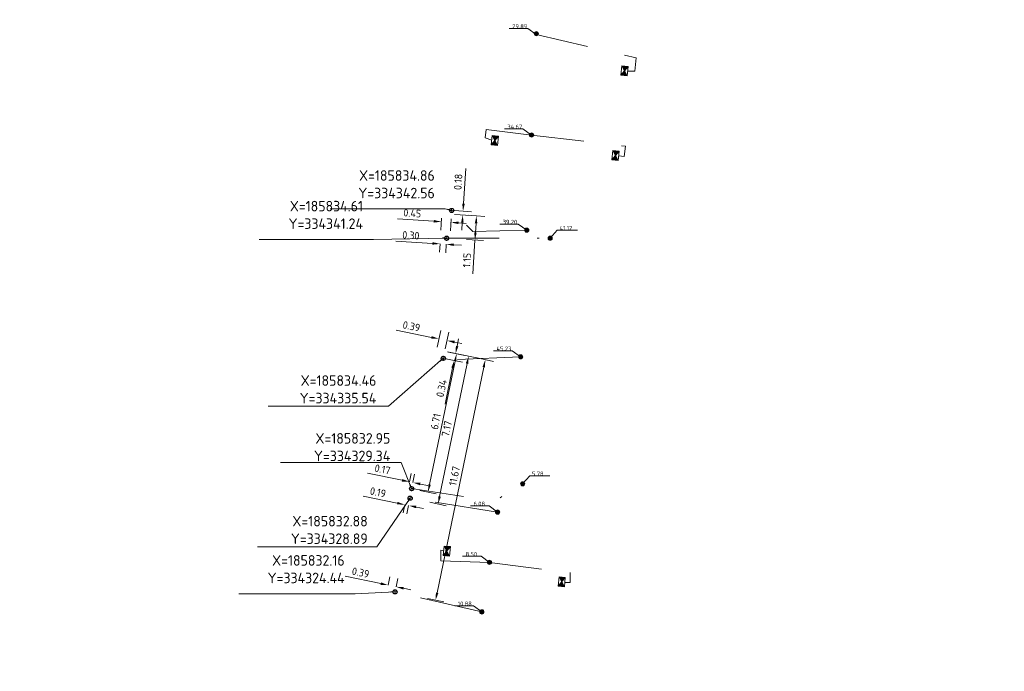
# Model space of a CAD drawing. Header units: inches. Extents: x 0 to 191500, y 0 to 342750.
# Tile 319 of 547: x 185814 to 185861, y 334321 to 334352. Entities that reach past the tile are written whole.
import ezdxf

# ---------------------------------------------------------------- set-up
doc = ezdxf.new("R2010")
doc.units = ezdxf.units.IN
doc.header["$MEASUREMENT"] = 0
for name, pattern in [('RI-HWA_HUISAANSLUITING', [4.8, 3, -1.8]), ('RI-HWA_KOLKAANSLUITING', [4.3, 2.5, -1.8]), ('RI-VWA_HUISAANSLUITING', [6.1, 2.5, -1.8, 0, -1.8])]:
    doc.linetypes.add(name, pattern=pattern)
doc.layers.get('0').update_dxf_attribs({"lineweight": 20})
doc.layers.get('DefPoints').update_dxf_attribs({"lineweight": 20})
for name, color, linetype, lineweight in [('ECW', 150, 'Continuous', 20), ('N-WE-RI-HWA-MAATVOERING-T25', 151, 'Continuous', 20), ('N-WE-RI-HWA_HUISAANSLUITING_PVC_160-G', 150, 'RI-HWA_HUISAANSLUITING', 20), ('N-WE-RI-HWA_KOLK-S', 150, 'Continuous', 20), ('N-WE-RI-HWA_KOLKAANSLUITING_PVC_160-G', 150, 'RI-HWA_KOLKAANSLUITING', 20), ('N-WE-RI-HWA_RIOOLPUT_ONTSTOPPINGSPUT-G', 150, 'Continuous', 20), ('N-WE-RI-INLAAT', 7, 'Continuous', 20), ('N-WE-RI-VWA-MAATVOERING-T25', 30, 'Continuous', 20), ('N-WE-RI-VWA_HUISAANSLUITING_PVC_160-G', 20, 'RI-VWA_HUISAANSLUITING', 20), ('N-WE-RI-VWA_RIOOLPUT_ONTSTOPPINGSPUT-G', 30, 'Continuous', 20), ('Tekst algemeen', 7, 'Continuous', 20)]:
    doc.layers.add(name, color=color, linetype=linetype, lineweight=lineweight)
doc.styles.add('NLCS-ISO', font='txt')
doc.styles.add('NLCS-ISO-M200-T18', font='txt', dxfattribs={"height": 0.36})
doc.styles.add('NLCS-ISO-M200-T25', font='txt', dxfattribs={"height": 0.5})
doc.dimstyles.new('NLCS-M200-T18-PIJL_L2_H1', dxfattribs={"dimscale": 0.2, "dimtxt": 2.5, "dimasz": 1.8, "dimexe": 2, "dimexo": 2, "dimgap": 0.7, "dimtad": 1, "dimzin": 0, "dimdsep": 46, "dimtxsty": 'NLCS-ISO-M200-T18', "dimcen": 0, "dimdle": 2, "dimclrd": 256, "dimclre": 256, "dimclrt": 256, "dimadec": 1, "dimazin": 0, "dimtfac": 1, "dimtdec": 3, "dimtofl": 0, "dimtmove": 0, "dimatfit": 3, "dimfxl": 2, "dimfxlon": 1, "dimtfillclr": 256, "dimtolj": 1, "dimtzin": 0, "dimlwd": -1, "dimlwe": -1, "dimarcsym": 0})
doc.dimstyles.new('NLCS-M200-T25-OPENBOL_L0_H0', dxfattribs={"dimscale": 0.2, "dimtxt": 2.5, "dimasz": 1, "dimexe": 2, "dimexo": 0, "dimgap": 0.5, "dimtad": 1, "dimdec": 0, "dimzin": 0, "dimdsep": 46, "dimtxsty": 'NLCS-ISO-M200-T25', "dimblk": 'DOTBLANK', "dimcen": 2, "dimclrd": 256, "dimclre": 256, "dimclrt": 256, "dimadec": 0, "dimazin": 0, "dimtp": 1, "dimtm": 1, "dimtfac": 1, "dimtix": 1, "dimtofl": 0, "dimtmove": 1, "dimatfit": 3, "dimldrblk": 'DOTBLANK', "dimfxl": 1, "dimfxlon": 1, "dimtvp": 0.5, "dimtolj": 1, "dimtzin": 0, "dimlwd": -1, "dimlwe": -1, "dimarcsym": 0})
picture_1 = doc.add_image_def('image1.ecw', size_in_pixel=(220000, 285000))

# ---------------------------------------------------------------- blocks, each defined once
blk = doc.blocks.new('N-SRI-KOLK_STRAAT_450X300-SO')
h = blk.add_hatch(color=256)
h.dxf.hatch_style = 1
h.paths.add_polyline_path([(0, 0.75), (-1.125, 1.5), (-1.125, 0)])
h.paths.add_polyline_path([(1.125, 1.5), (0, 0.75), (1.125, 0)])
for p, q in [((-1.125, 0), (1.125, 1.5)), ((1.125, 0), (-1.125, 1.5))]:
    blk.add_line(p, q)
at = {"flags": 128}
blk.add_lwpolyline([(-1.125, 0), (1.125, 0), (1.125, 1.5), (-1.125, 1.5)], close=True, dxfattribs=at)
blk = doc.blocks.new('A$C3A202505')
at = {"layer": 'N-WE-RI-HWA_KOLK-S', "xscale": 0.2, "yscale": 0.2, "zscale": 0.2, "rotation": 264.3257099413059}
blk.add_blockref('N-SRI-KOLK_STRAAT_450X300-SO', (0.022, 0.254), dxfattribs=at)
blk = doc.blocks.new('_DotBlank')
at = {"color": 0, "linetype": 'ByBlock', "lineweight": -2}
blk.add_line((-0.5, 0), (-1, 0), dxfattribs=at)
blk.add_circle((0, 0), 0.5, dxfattribs=at)
blk = doc.blocks.new('*D3853')
at = {"layer": 'DefPoints', "color": 0, "transparency": 16777216}
for p in [(185834.403, 334342.592), (185834.856, 334342.563), (185834.366, 334342.026)]:
    blk.add_point(p, dxfattribs=at)
at = {"layer": 'N-WE-RI-HWA-MAATVOERING-T25', "transparency": 16777216}
for p, q in [((185834.007, 334342.049), (185832.273, 334342.16)), ((185834.377, 334342.193), (185834.341, 334341.627)), ((185834.831, 334342.164), (185834.794, 334341.598)), ((185835.179, 334341.974), (185835.539, 334341.951))]:
    blk.add_line(p, q, dxfattribs=at)
for points in [[(185834.011, 334342.109), (185834.003, 334341.989), (185834.366, 334342.026)], [(185835.183, 334342.034), (185835.175, 334341.914), (185834.82, 334341.997)]]:
    blk.add_solid(points, dxfattribs=at)
at = {"layer": 'N-WE-RI-HWA-MAATVOERING-T25', "transparency": 16777216, "insert": (185832.981, 334342.435), "char_height": 0.36, "attachment_point": 5, "rotation": 356.3357, "style": 'NLCS-ISO-M200-T18'}
blk.add_mtext('\\A1;0.45', dxfattribs=at)
blk = doc.blocks.new('*D3854')
at = {"layer": 'DefPoints', "color": 0, "transparency": 16777216}
for p in [(185834.403, 334342.592), (185835.394, 334342.528), (185834.391, 334342.412)]:
    blk.add_point(p, dxfattribs=at)
at = {"layer": 'N-WE-RI-HWA-MAATVOERING-T25', "transparency": 16777216}
for p, q in [((185835.417, 334342.888), (185835.524, 334344.553)), ((185834.995, 334342.554), (185835.793, 334342.503)), ((185834.984, 334342.374), (185835.782, 334342.323)), ((185835.36, 334341.989), (185835.337, 334341.63))]:
    blk.add_line(p, q, dxfattribs=at)
for points in [[(185835.357, 334342.891), (185835.477, 334342.884), (185835.394, 334342.528)], [(185835.3, 334341.993), (185835.42, 334341.985), (185835.383, 334342.348)]]:
    blk.add_solid(points, dxfattribs=at)
at = {"layer": 'N-WE-RI-HWA-MAATVOERING-T25', "transparency": 16777216, "insert": (185835.163, 334343.92), "char_height": 0.36, "attachment_point": 5, "rotation": 86.3357, "style": 'NLCS-ISO-M200-T18'}
blk.add_mtext('\\A1;0.18', dxfattribs=at)
blk = doc.blocks.new('*D3855')
at = {"layer": 'DefPoints', "color": 0, "transparency": 16777216}
for p in [(185834.317, 334341.261), (185834.613, 334341.242), (185834.299, 334340.975)]:
    blk.add_point(p, dxfattribs=at)
at = {"layer": 'N-WE-RI-VWA-MAATVOERING-T25', "transparency": 16777216}
for p, q in [((185833.94, 334340.998), (185832.206, 334341.109)), ((185834.299, 334340.975), (185834.273, 334340.576)), ((185834.595, 334340.956), (185834.569, 334340.557)), ((185834.954, 334340.933), (185835.313, 334340.91))]:
    blk.add_line(p, q, dxfattribs=at)
for points in [[(185833.944, 334341.058), (185833.936, 334340.938), (185834.299, 334340.975)], [(185834.958, 334340.993), (185834.95, 334340.873), (185834.595, 334340.956)]]:
    blk.add_solid(points, dxfattribs=at)
at = {"layer": 'N-WE-RI-VWA-MAATVOERING-T25', "transparency": 16777216, "insert": (185832.914, 334341.385), "char_height": 0.36, "attachment_point": 5, "rotation": 356.3357, "style": 'NLCS-ISO-M200-T18'}
blk.add_mtext('\\A1;0.30', dxfattribs=at)
blk = doc.blocks.new('*D3856')
at = {"layer": 'DefPoints', "color": 0, "transparency": 16777216}
for p in [(185834.391, 334342.412), (185834.317, 334341.261), (185835.961, 334341.156)]:
    blk.add_point(p, dxfattribs=at)
at = {"layer": 'N-WE-RI-VWA-MAATVOERING-T25', "transparency": 16777216}
for p, q in [((185835.636, 334342.332), (185836.434, 334342.281)), ((185836.012, 334341.947), (185835.984, 334341.515)), ((185835.562, 334341.182), (185836.36, 334341.131)), ((185835.961, 334341.156), (185835.859, 334339.559))]:
    blk.add_line(p, q, dxfattribs=at)
for points in [[(185835.952, 334341.951), (185836.072, 334341.944), (185836.035, 334342.307)], [(185835.924, 334341.519), (185836.044, 334341.512), (185835.961, 334341.156)]]:
    blk.add_solid(points, dxfattribs=at)
at = {"layer": 'N-WE-RI-VWA-MAATVOERING-T25', "transparency": 16777216, "insert": (185835.579, 334340.199), "char_height": 0.36, "attachment_point": 5, "rotation": 86.3357, "style": 'NLCS-ISO-M200-T18'}
blk.add_mtext('\\A1;1.15', dxfattribs=at)
blk = doc.blocks.new('*D3857')
at = {"layer": 'DefPoints', "color": 0, "transparency": 16777216}
for p in [(185834.25, 334336.46), (185834.075, 334335.616), (185834.457, 334335.537)]:
    blk.add_point(p, dxfattribs=at)
at = {"layer": 'N-WE-RI-HWA-MAATVOERING-T25', "transparency": 16777216}
for p, q in [((185833.897, 334336.533), (185832.213, 334336.881)), ((185834.169, 334336.068), (185834.331, 334336.852)), ((185834.551, 334335.99), (185834.712, 334336.773)), ((185834.984, 334336.308), (185835.337, 334336.236))]:
    blk.add_line(p, q, dxfattribs=at)
for points in [[(185833.909, 334336.592), (185833.885, 334336.474), (185834.25, 334336.46)], [(185834.996, 334336.367), (185834.972, 334336.25), (185834.632, 334336.381)]]:
    blk.add_solid(points, dxfattribs=at)
at = {"layer": 'N-WE-RI-HWA-MAATVOERING-T25', "transparency": 16777216, "insert": (185832.943, 334337.057), "char_height": 0.36, "attachment_point": 5, "rotation": 348.3331, "style": 'NLCS-ISO-M200-T18'}
blk.add_mtext('\\A1;0.39', dxfattribs=at)
blk = doc.blocks.new('*D3858')
at = {"layer": 'DefPoints', "color": 0, "transparency": 16777216}
for p in [(185834.144, 334335.948), (185834.075, 334335.616), (185834.971, 334335.431)]:
    blk.add_point(p, dxfattribs=at)
at = {"layer": 'N-WE-RI-HWA-MAATVOERING-T25', "transparency": 16777216}
for p, q in [((185835.112, 334336.116), (185835.185, 334336.468)), ((185834.579, 334335.512), (185835.363, 334335.35)), ((185834.648, 334335.844), (185835.431, 334335.682)), ((185834.898, 334335.078), (185834.543, 334333.36))]:
    blk.add_line(p, q, dxfattribs=at)
for points in [[(185835.054, 334336.128), (185835.171, 334336.104), (185835.04, 334335.763)], [(185834.839, 334335.09), (185834.957, 334335.066), (185834.971, 334335.431)]]:
    blk.add_solid(points, dxfattribs=at)
at = {"layer": 'N-WE-RI-HWA-MAATVOERING-T25', "transparency": 16777216, "insert": (185834.371, 334334.108), "char_height": 0.36, "attachment_point": 5, "rotation": 78.3331, "style": 'NLCS-ISO-M200-T18'}
blk.add_mtext('\\A1;0.34', dxfattribs=at)
blk = doc.blocks.new('*D3859')
at = {"layer": 'DefPoints', "color": 0, "transparency": 16777216}
for p in [(185832.847, 334329.667), (185832.787, 334329.376), (185832.95, 334329.342)]:
    blk.add_point(p, dxfattribs=at)
at = {"layer": 'N-WE-RI-VWA-MAATVOERING-T25', "transparency": 16777216}
for p, q in [((185832.494, 334329.74), (185830.86, 334330.078)), ((185832.847, 334329.667), (185832.928, 334330.059)), ((185833.01, 334329.634), (185833.091, 334330.025)), ((185833.363, 334329.561), (185833.716, 334329.488))]:
    blk.add_line(p, q, dxfattribs=at)
for points in [[(185832.506, 334329.799), (185832.482, 334329.681), (185832.847, 334329.667)], [(185833.375, 334329.619), (185833.351, 334329.502), (185833.01, 334329.634)]]:
    blk.add_solid(points, dxfattribs=at)
at = {"layer": 'N-WE-RI-VWA-MAATVOERING-T25', "transparency": 16777216, "insert": (185831.566, 334330.259), "char_height": 0.36, "attachment_point": 5, "rotation": 348.3281, "style": 'NLCS-ISO-M200-T18'}
blk.add_mtext('\\A1;0.17', dxfattribs=at)
blk = doc.blocks.new('*D3860')
at = {"layer": 'DefPoints', "color": 0, "transparency": 16777216}
for p in [(185832.694, 334328.926), (185832.622, 334328.58), (185832.878, 334328.888)]:
    blk.add_point(p, dxfattribs=at)
at = {"layer": 'N-WE-RI-HWA-MAATVOERING-T25', "transparency": 16777216}
for p, q in [((185832.27, 334328.653), (185830.652, 334328.987)), ((185832.622, 334328.58), (185832.541, 334328.189)), ((185832.807, 334328.542), (185832.726, 334328.151)), ((185833.159, 334328.47), (185833.512, 334328.397))]:
    blk.add_line(p, q, dxfattribs=at)
for points in [[(185832.282, 334328.712), (185832.258, 334328.595), (185832.622, 334328.58)], [(185833.172, 334328.528), (185833.147, 334328.411), (185832.807, 334328.542)]]:
    blk.add_solid(points, dxfattribs=at)
at = {"layer": 'N-WE-RI-HWA-MAATVOERING-T25', "transparency": 16777216, "insert": (185831.35, 334329.17), "char_height": 0.36, "attachment_point": 5, "rotation": 348.3281, "style": 'NLCS-ISO-M200-T18'}
blk.add_mtext('\\A1;0.19', dxfattribs=at)
blk = doc.blocks.new('*D3861')
at = {"layer": 'DefPoints', "color": 0, "transparency": 16777216}
for p in [(185834.144, 334335.948), (185832.787, 334329.376), (185833.73, 334329.181)]:
    blk.add_point(p, dxfattribs=at)
at = {"layer": 'N-WE-RI-VWA-MAATVOERING-T25', "transparency": 16777216}
for p, q in [((185834.696, 334335.834), (185835.479, 334335.672)), ((185835.015, 334335.401), (185833.803, 334329.533)), ((185833.339, 334329.262), (185834.122, 334329.1))]:
    blk.add_line(p, q, dxfattribs=at)
for points in [[(185834.956, 334335.413), (185835.074, 334335.388), (185835.088, 334335.753)], [(185833.744, 334329.545), (185833.862, 334329.521), (185833.73, 334329.181)]]:
    blk.add_solid(points, dxfattribs=at)
at = {"layer": 'N-WE-RI-VWA-MAATVOERING-T25', "transparency": 16777216, "insert": (185834.096, 334332.532), "char_height": 0.36, "attachment_point": 5, "rotation": 78.3305, "style": 'NLCS-ISO-M200-T18'}
blk.add_mtext('\\A1;6.71', dxfattribs=at)
blk = doc.blocks.new('*D3862')
at = {"layer": 'DefPoints', "color": 0, "transparency": 16777216}
for p in [(185834.144, 334335.948), (185832.694, 334328.926), (185834.207, 334328.613)]:
    blk.add_point(p, dxfattribs=at)
at = {"layer": 'N-WE-RI-HWA-MAATVOERING-T25', "transparency": 16777216}
for p, q in [((185835.266, 334335.716), (185836.049, 334335.554)), ((185835.585, 334335.283), (185834.28, 334328.966)), ((185833.816, 334328.694), (185834.599, 334328.532))]:
    blk.add_line(p, q, dxfattribs=at)
for points in [[(185835.526, 334335.295), (185835.644, 334335.271), (185835.658, 334335.635)], [(185834.221, 334328.978), (185834.339, 334328.954), (185834.207, 334328.613)]]:
    blk.add_solid(points, dxfattribs=at)
at = {"layer": 'N-WE-RI-HWA-MAATVOERING-T25', "transparency": 16777216, "insert": (185834.619, 334332.189), "char_height": 0.36, "attachment_point": 5, "rotation": 78.3304, "style": 'NLCS-ISO-M200-T18'}
blk.add_mtext('\\A1;7.17', dxfattribs=at)
blk = doc.blocks.new('*D3866')
at = {"layer": 'DefPoints', "color": 0, "transparency": 16777216}
for p in [(185831.832, 334324.757), (185831.783, 334324.516), (185832.162, 334324.437)]:
    blk.add_point(p, dxfattribs=at)
at = {"layer": 'N-WE-RI-HWA-MAATVOERING-T25', "transparency": 16777216}
for p, q in [((185831.48, 334324.83), (185829.795, 334325.178)), ((185831.832, 334324.757), (185831.913, 334325.149)), ((185832.211, 334324.679), (185832.292, 334325.07)), ((185832.564, 334324.606), (185832.916, 334324.533))]:
    blk.add_line(p, q, dxfattribs=at)
for points in [[(185831.492, 334324.889), (185831.468, 334324.771), (185831.832, 334324.757)], [(185832.576, 334324.665), (185832.552, 334324.547), (185832.211, 334324.679)]]:
    blk.add_solid(points, dxfattribs=at)
at = {"layer": 'N-WE-RI-HWA-MAATVOERING-T25', "transparency": 16777216, "insert": (185830.526, 334325.354), "char_height": 0.36, "attachment_point": 5, "rotation": 348.3281, "style": 'NLCS-ISO-M200-T18'}
blk.add_mtext('\\A1;0.39', dxfattribs=at)
blk = doc.blocks.new('*D3867')
at = {"layer": 'DefPoints', "color": 0, "transparency": 16777216}
for p in [(185834.144, 334335.948), (185831.783, 334324.516), (185834.09, 334324.039)]:
    blk.add_point(p, dxfattribs=at)
at = {"layer": 'N-WE-RI-HWA-MAATVOERING-T25', "transparency": 16777216}
for p, q in [((185836.06, 334335.552), (185836.843, 334335.39)), ((185836.379, 334335.119), (185834.163, 334324.392)), ((185833.698, 334324.12), (185834.482, 334323.958))]:
    blk.add_line(p, q, dxfattribs=at)
for points in [[(185836.32, 334335.131), (185836.437, 334335.107), (185836.451, 334335.471)], [(185834.104, 334324.404), (185834.222, 334324.379), (185834.09, 334324.039)]]:
    blk.add_solid(points, dxfattribs=at)
at = {"layer": 'N-WE-RI-HWA-MAATVOERING-T25', "transparency": 16777216, "insert": (185834.983, 334329.945), "char_height": 0.36, "attachment_point": 5, "rotation": 78.3295, "style": 'NLCS-ISO-M200-T18'}
blk.add_mtext('\\A1;11.67', dxfattribs=at)
blk = doc.blocks.new('A$C2C270354')
h = blk.add_hatch(color=256)
h.dxf.hatch_style = 1
edge = h.paths.add_edge_path()
edge.add_arc((0, 0), 0.1, 0, 360)
blk.add_circle((0, 0), 0.1)

msp = doc.modelspace()

# ---------------------------------------------------------------- linework, layer by layer
at = {"layer": 'N-WE-RI-HWA-MAATVOERING-T25', "flags": 128}
for points in [[(185838.87706, 334350.92406), (185838.47237, 334351.21636), (185837.59282, 334351.21636)], [(185838.64446, 334346.14935), (185838.23977, 334346.44165), (185837.36022, 334346.44165)], [(185836.65841, 334325.83692), (185836.25372, 334326.12922), (185835.37417, 334326.12922)]]:
    msp.add_lwpolyline(points, dxfattribs=at)
for points, elevation in [([(185838.42415, 334341.6269), (185838.01946, 334341.9192), (185837.13991, 334341.9192)], 230.34513), ([(185838.13079, 334335.60479), (185837.7261, 334335.89708), (185836.84655, 334335.89708)], 230.34513), ([(185837.03625, 334328.2291), (185836.63156, 334328.5214), (185835.75201, 334328.5214)], 53.978), ([(185836.28931, 334323.48475), (185835.88462, 334323.77705), (185835.00506, 334323.77705)], 124.33413)]:
    msp.add_lwpolyline(points, dxfattribs=dict(at, elevation=elevation))
at = {"layer": 'N-WE-RI-HWA_HUISAANSLUITING_PVC_160-G', "flags": 128}
for points, elevation in [([(185838.42415, 334341.6269), (185835.85711, 334341.567), (185834.53755, 334342.87994)], 230.34513), ([(185838.13079, 334335.60479), (185834.83451, 334335.4756), (185834.10435, 334335.59401)], 230.34513), ([(185837.03625, 334328.2291), (185832.87829, 334328.88775)], 53.978), ([(185836.28931, 334323.48475), (185832.01184, 334324.47196)], 124.33413)]:
    msp.add_lwpolyline(points, dxfattribs=dict(at, elevation=elevation))
at = {"layer": 'N-WE-RI-HWA_KOLKAANSLUITING_PVC_160-G'}
for points in [[(185838.87706, 334350.92406), (185843.62993, 334349.81331)], [(185843.62993, 334349.81331), (185843.56627, 334349.18588)], [(185843.56627, 334349.18588), (185843.21525, 334349.18515)], [(185836.49386, 334346.4064), (185836.4476, 334346.01934)], [(185838.65261, 334346.14838), (185836.49386, 334346.4064)], [(185836.4476, 334346.01934), (185836.75936, 334345.90559)], [(185838.65261, 334346.14838), (185843.11406, 334345.61513)], [(185843.11406, 334345.61513), (185843.05606, 334345.1299)], [(185843.05606, 334345.1299), (185842.79272, 334345.16052)], [(185834.47144, 334326.3908), (185834.33132, 334326.41103)], [(185834.33132, 334326.41103), (185834.33132, 334325.90928)], [(185834.33132, 334325.90928), (185836.64744, 334325.83832)], [(185836.64744, 334325.83832), (185840.48022, 334325.34941)], [(185840.48022, 334325.34941), (185840.48022, 334324.87792)], [(185840.48022, 334324.87792), (185840.24251, 334324.87792)]]:
    msp.add_lwpolyline(points, dxfattribs=at)
at = {"layer": 'N-WE-RI-HWA_RIOOLPUT_ONTSTOPPINGSPUT-G'}
for p, q in [((185834.9541, 334342.58339), (185834.75836, 334342.54232)), ((185834.83569, 334342.66072), (185834.87677, 334342.46499)), ((185834.55508, 334335.55733), (185834.35934, 334335.51625)), ((185834.43667, 334335.63466), (185834.47775, 334335.43892)), ((185832.85775, 334328.98562), (185832.89883, 334328.78989)), ((185832.97616, 334328.90829), (185832.78042, 334328.86722)), ((185832.25939, 334324.45795), (185832.06365, 334324.41687)), ((185832.14098, 334324.53528), (185832.18206, 334324.33954))]:
    msp.add_line(p, q, dxfattribs=at)
for centre in [(185834.85623, 334342.56286), (185834.45721, 334335.53679), (185832.87829, 334328.88775), (185832.16152, 334324.43741)]:
    msp.add_circle(centre, 0.1, dxfattribs=at)
at = {"layer": 'N-WE-RI-VWA-MAATVOERING-T25', "flags": 128}
msp.add_lwpolyline([(185839.53555, 334341.24432), (185839.87205, 334341.62005), (185840.82772, 334341.62005)], dxfattribs=at)
at = {"layer": 'N-WE-RI-VWA-MAATVOERING-T25', "elevation": 53.978, "flags": 128}
msp.add_lwpolyline([(185838.22814, 334329.57192), (185838.56464, 334329.94765), (185839.52031, 334329.94765)], dxfattribs=at)
at = {"layer": 'N-WE-RI-VWA_HUISAANSLUITING_PVC_160-G', "flags": 128}
msp.add_lwpolyline([(185834.61316, 334341.24239), (185839.53555, 334341.24432)], dxfattribs=at)
at = {"layer": 'N-WE-RI-VWA_HUISAANSLUITING_PVC_160-G', "elevation": 53.978, "flags": 128}
msp.add_lwpolyline([(185832.95021, 334329.34178), (185836.89569, 334328.74527), (185838.22814, 334329.57192)], dxfattribs=at)
at = {"layer": 'N-WE-RI-VWA_RIOOLPUT_ONTSTOPPINGSPUT-G'}
for p, q in [((185834.70328, 334341.28572), (185834.52303, 334341.19907)), ((185834.56983, 334341.33252), (185834.65648, 334341.15227)), ((185833.04034, 334329.38511), (185832.86009, 334329.29846)), ((185832.90688, 334329.43191), (185832.99354, 334329.25166))]:
    msp.add_line(p, q, dxfattribs=at)
for centre in [(185834.61316, 334341.24239), (185832.95021, 334329.34178)]:
    msp.add_circle(centre, 0.1, dxfattribs=at)

# ---------------------------------------------------------------- block references
at = {"color": 0}
for p in [(185842.89448, 334348.96127), (185842.47195, 334344.93663), (185834.4492, 334326.13725), (185839.91119, 334324.67396)]:
    msp.add_blockref('A$C3A202505', p, dxfattribs=at)
at = {"layer": 'N-WE-RI-HWA_KOLK-S', "xscale": 0.2, "yscale": 0.2, "zscale": 0.2, "rotation": 264.0587669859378}
msp.add_blockref('N-SRI-KOLK_STRAAT_450X300-SO', (185836.75936, 334345.90559), dxfattribs=at)
at = {"layer": 'N-WE-RI-INLAAT', "rotation": 0.06357443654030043}
for p in [(185838.87706, 334350.96382, 53.522), (185838.65261, 334346.14838, 53.522), (185838.42415, 334341.6269, 230.34513), (185839.53555, 334341.24432, 22.03485), (185838.13079, 334335.60479, 230.34513), (185838.22814, 334329.57192, 75.59985), (185837.03625, 334328.2291, 53.978), (185836.64744, 334325.83832, 53.522), (185836.28931, 334323.48475, 124.33413)]:
    msp.add_blockref('A$C2C270354', p, dxfattribs=at)

# ---------------------------------------------------------------- texts
at = {"layer": 'N-WE-RI-HWA-MAATVOERING-T25', "style": 'NLCS-ISO'}
for s, p in [('29.89', (185837.73282, 334351.21636)), ('34.67', (185837.50022, 334346.44165)), ('39.20', (185837.27991, 334341.9192, 230.34513)), ('45.23', (185836.98655, 334335.89708, 230.34513)), ('6.08', (185835.89201, 334328.5214, 53.978)), ('8.50', (185835.51417, 334326.12922)), ('10.88', (185835.14506, 334323.77705, 124.33413))]:
    msp.add_text(s, height=0.2, rotation=359.997829, dxfattribs=at).set_placement(p)
at = {"layer": 'N-WE-RI-VWA-MAATVOERING-T25', "style": 'NLCS-ISO'}
for s, p in [('41.12', (185839.98053, 334341.62016, -2.496)), ('5.78', (185838.67312, 334329.94775, 51.482))]:
    msp.add_text(s, height=0.2, rotation=0.527971, dxfattribs=at).set_placement(p)
at = {"layer": 'Tekst algemeen', "char_height": 0.5, "attachment_point": 9, "style": 'NLCS-ISO-M200-T25'}
for s, insert in [('X=185834.86\\PY=334342.56', (185834.05116, 334343.14148, 230.34513)), ('X=185834.61\\PY=334341.24', (185830.63863, 334341.68582)), ('X=185834.46\\PY=334335.54', (185831.27397, 334333.39602, 230.34513)), ('X=185832.95\\PY=334329.34', (185831.93737, 334330.64749, 53.978)), ('X=185832.88\\PY=334328.89', (185830.86423, 334326.71286, 53.978)), ('X=185832.16\\PY=334324.44', (185829.76451, 334324.84828, 124.33413))]:
    msp.add_mtext(s, dxfattribs=dict(at, insert=insert))

# ---------------------------------------------------------------- dimensions: what is measured, and where the dimension line sits
at = {"layer": 'N-WE-RI-HWA-MAATVOERING-T25'}
for p1, p2, distance, picture, middle in [((185834.391, 334342.412), (185834.40252, 334342.59191), -0.99382, '*D3854', (185835.16279, 334343.92032)), ((185834.85623, 334342.56286), (185834.40252, 334342.59191), 0.56727, '*D3853', (185832.98103, 334342.43517)), ((185834.45721, 334335.53679), (185834.07537, 334335.61564), -0.86228, '*D3857', (185832.94338, 334337.0566)), ((185834.144, 334335.948), (185834.07537, 334335.61564), 0.91442, '*D3858', (185834.37093, 334334.10757)), ((185834.144, 334335.948), (185832.69368, 334328.92589), 1.54559, '*D3862', (185834.6191, 334332.18905)), ((185832.87829, 334328.88775), (185832.69368, 334328.92589), 0.3527, '*D3860', (185831.34958, 334329.17016)), ((185832.16152, 334324.43741), (185831.78262, 334324.51568), -0.24632, '*D3866', (185830.52614, 334325.35353))]:
    dim = msp.add_aligned_dim(p1=p1, p2=p2, distance=distance, dimstyle='NLCS-M200-T18-PIJL_L2_H1', dxfattribs=at)
    dim.commit()
    dim.dimension.update_dxf_attribs({"geometry": picture, "text_midpoint": middle})
dim = msp.add_linear_dim(base=(185834.09007, 334324.03907), p1=(185834.144, 334335.948), p2=(185831.78262, 334324.51568), angle=258.329521, dimstyle='NLCS-M200-T18-PIJL_L2_H1', dxfattribs=at)
dim.commit()
dim.dimension.update_dxf_attribs({"geometry": '*D3867', "text_midpoint": (185835.29652, 334329.87994), "dimtype": 161})
at = {"layer": 'N-WE-RI-VWA-MAATVOERING-T25'}
for p1, p2, distance, picture, middle in [((185834.391, 334342.412), (185834.31731, 334341.26134), 1.64713, '*D3856', (185835.57909, 334340.19853)), ((185834.61316, 334341.24239), (185834.31731, 334341.26134), 0.2866, '*D3855', (185832.91375, 334341.3847)), ((185834.144, 334335.948), (185832.78657, 334329.37559), 0.96368, '*D3861', (185834.09566, 334332.5316)), ((185832.95021, 334329.34178), (185832.78657, 334329.37559), -0.29788, '*D3859', (185831.56571, 334330.25872))]:
    dim = msp.add_aligned_dim(p1=p1, p2=p2, distance=distance, dimstyle='NLCS-M200-T18-PIJL_L2_H1', dxfattribs=at)
    dim.commit()
    dim.dimension.update_dxf_attribs({"geometry": picture, "text_midpoint": middle})

# ---------------------------------------------------------------- pictures from other files: only their frames are drawn
at = {"layer": 'ECW'}
image = msp.add_image(picture_1, insert=(180500, 328500), size_in_units=(11000, 14250), dxfattribs=at)
image.dxf.flags = 7

# ---------------------------------------------------------------- leaders
at = {"layer": 'Tekst algemeen', "annotation_type": 0, "has_hookline": 1, "hookline_direction": 1}
for points, text_width in [([(185834.85623, 334342.56286, 230.34513), (185834.55116, 334342.64148, 230.34513)], 4.97619), ([(185834.61316, 334341.24239), (185831.13863, 334341.18582)], 4.92857), ([(185834.45721, 334335.53679, 230.34513), (185831.85121, 334333.25465, 230.34513), (185831.65121, 334333.25465, 230.34513)], 5.02381), ([(185832.95021, 334329.34178, 53.978), (185832.4458, 334330.58246, 53.978), (185832.2458, 334330.58246, 53.978)], 5.02381), ([(185832.87829, 334328.88775, 53.978), (185831.29481, 334326.57779, 53.978), (185831.09481, 334326.57779, 53.978)], 4.97619), ([(185832.16152, 334324.43741, 124.33413), (185830.26451, 334324.34828, 124.33413)], 5.02381)]:
    msp.add_leader(points, dimstyle='NLCS-M200-T25-OPENBOL_L0_H0', override={"dimscale": 1, "dimtxt": 0.5, "dimasz": 0.2}, dxfattribs=dict(at, text_width=text_width))

doc.saveas('drawing.dxf')
